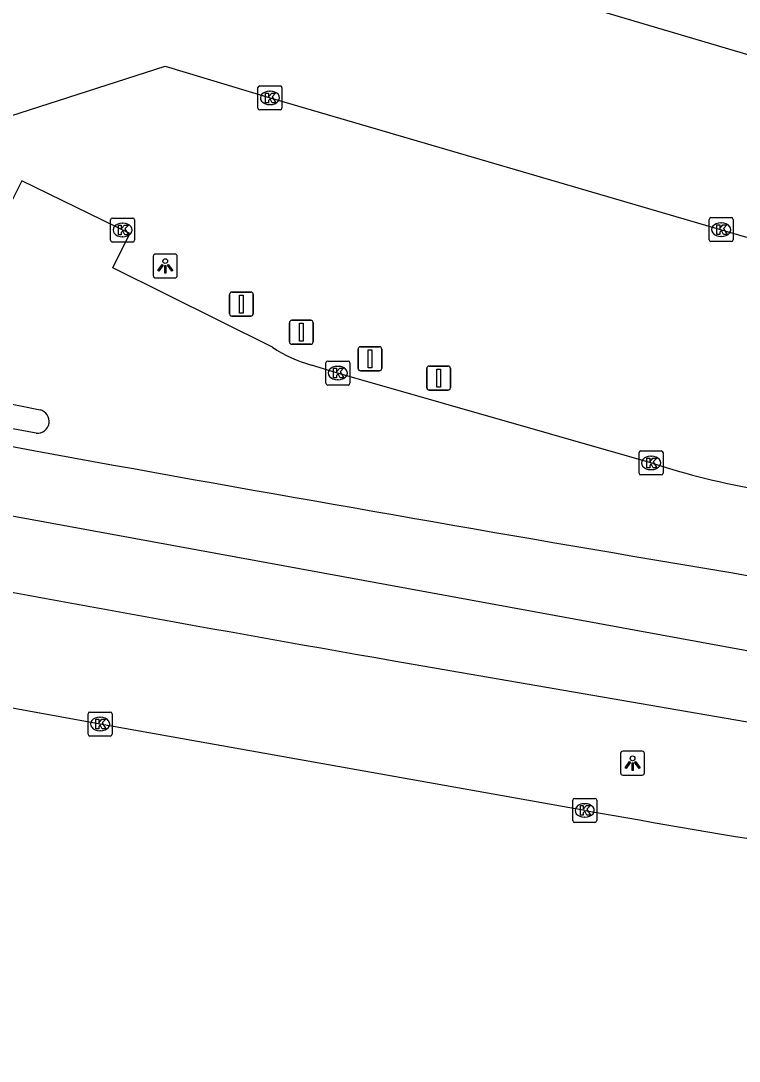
# Model space of a CAD drawing. Extents: x 160356 to 161355, y 381727 to 382845.
# Drawn here: x 161130.12 to 161160.09, y 381733.53 to 381776.89 of the extents above; entities that cross this region are included whole.
import ezdxf

# ---------------------------------------------------------------- set-up
doc = ezdxf.new("R2010")
doc.units = 0
for name, color, linetype in [('IMGEO_Kolk', 7, 'Continuous'), ('IMGEO_Lichtpunt', 7, 'Continuous'), ('IMGEO_Rijbaan_lokaal_open', 7, 'Continuous'), ('IMGEO_Rijbaan_regionaal_gesloten', 7, 'Continuous'), ('IMGEO_Vlaggenmast', 7, 'Continuous')]:
    doc.layers.add(name, color=color, linetype=linetype)

msp = doc.modelspace()

# ---------------------------------------------------------------- linework, layer by layer
at = {"layer": 'IMGEO_Kolk'}
for p, q in [((161140.086, 381774.179), (161140.938, 381774.179)), ((161140.011, 381773.253), (161140.011, 381774.105)), ((161140.499, 381773.959), (161140.524, 381773.959)), ((161141.012, 381774.105), (161141.012, 381773.253)), ((161140.522, 381773.399), (161140.497, 381773.399)), ((161140.938, 381773.179), (161140.086, 381773.179)), ((161133.866, 381767.746), (161133.866, 381768.598)), ((161133.941, 381768.672), (161134.793, 381768.672)), ((161134.867, 381768.598), (161134.867, 381767.746)), ((161158.833, 381767.761), (161158.833, 381768.613)), ((161158.908, 381768.687), (161159.76, 381768.687)), ((161159.834, 381768.613), (161159.834, 381767.761)), ((161134.354, 381768.452), (161134.379, 381768.452)), ((161159.321, 381768.467), (161159.346, 381768.467)), ((161134.793, 381767.672), (161133.941, 381767.672)), ((161134.377, 381767.892), (161134.352, 381767.892)), ((161159.76, 381767.687), (161158.908, 381767.687)), ((161159.344, 381767.907), (161159.319, 381767.907)), ((161142.846, 381761.785), (161142.846, 381762.637)), ((161142.921, 381762.711), (161143.773, 381762.711)), ((161143.334, 381762.491), (161143.359, 381762.491)), ((161143.847, 381762.637), (161143.847, 381761.785)), ((161143.773, 381761.711), (161142.921, 381761.711)), ((161143.357, 381761.931), (161143.332, 381761.931)), ((161155.907, 381758.041), (161155.907, 381758.893)), ((161155.982, 381758.967), (161156.834, 381758.967)), ((161156.395, 381758.747), (161156.42, 381758.747)), ((161156.908, 381758.893), (161156.908, 381758.041)), ((161156.418, 381758.187), (161156.393, 381758.187)), ((161156.834, 381757.967), (161155.982, 381757.967)), ((161132.926, 381747.158), (161132.926, 381748.01)), ((161133.001, 381748.084), (161133.853, 381748.084)), ((161133.414, 381747.864), (161133.439, 381747.864)), ((161133.927, 381748.01), (161133.927, 381747.158)), ((161133.437, 381747.304), (161133.412, 381747.304)), ((161133.853, 381747.084), (161133.001, 381747.084)), ((161153.139, 381743.558), (161153.139, 381744.41)), ((161153.214, 381744.484), (161154.066, 381744.484)), ((161153.627, 381744.264), (161153.652, 381744.264)), ((161154.14, 381744.41), (161154.14, 381743.558)), ((161154.066, 381743.484), (161153.214, 381743.484)), ((161153.65, 381743.704), (161153.625, 381743.704))]:
    msp.add_line(p, q, dxfattribs=at)
for points in [[(161140.086, 381774.179), (161140.938, 381774.179)], [(161140.011, 381773.253), (161140.011, 381774.105)], [(161140.332, 381773.879), (161140.455, 381773.879), (161140.455, 381773.728), (161140.585, 381773.879), (161140.749, 381773.879), (161140.603, 381773.728), (161140.756, 381773.479), (161140.604, 381773.479), (161140.519, 381773.643), (161140.455, 381773.576), (161140.455, 381773.479), (161140.332, 381773.479), (161140.332, 381773.879)], [(161141.012, 381774.105), (161141.012, 381773.253)], [(161140.938, 381773.179), (161140.086, 381773.179)], [(161133.866, 381767.746), (161133.866, 381768.598)], [(161133.941, 381768.672), (161134.793, 381768.672)], [(161134.867, 381768.598), (161134.867, 381767.746)], [(161158.833, 381767.761), (161158.833, 381768.613)], [(161158.908, 381768.687), (161159.76, 381768.687)], [(161159.834, 381768.613), (161159.834, 381767.761)], [(161134.187, 381768.372), (161134.31, 381768.372), (161134.31, 381768.221), (161134.44, 381768.372), (161134.604, 381768.372), (161134.458, 381768.221), (161134.611, 381767.972), (161134.459, 381767.972), (161134.374, 381768.136), (161134.31, 381768.069), (161134.31, 381767.972), (161134.187, 381767.972), (161134.187, 381768.372)], [(161159.154, 381768.387), (161159.277, 381768.387), (161159.277, 381768.236), (161159.407, 381768.387), (161159.571, 381768.387), (161159.425, 381768.236), (161159.578, 381767.987), (161159.426, 381767.987), (161159.341, 381768.151), (161159.277, 381768.084), (161159.277, 381767.987), (161159.154, 381767.987), (161159.154, 381768.387)], [(161134.793, 381767.672), (161133.941, 381767.672)], [(161159.76, 381767.687), (161158.908, 381767.687)], [(161142.846, 381761.785), (161142.846, 381762.637)], [(161142.921, 381762.711), (161143.773, 381762.711)], [(161143.847, 381762.637), (161143.847, 381761.785)], [(161143.167, 381762.411), (161143.29, 381762.411), (161143.29, 381762.26), (161143.42, 381762.411), (161143.584, 381762.411), (161143.438, 381762.26), (161143.591, 381762.011), (161143.439, 381762.011), (161143.354, 381762.175), (161143.29, 381762.108), (161143.29, 381762.011), (161143.167, 381762.011), (161143.167, 381762.411)], [(161143.773, 381761.711), (161142.921, 381761.711)], [(161155.907, 381758.041), (161155.907, 381758.893)], [(161155.982, 381758.967), (161156.834, 381758.967)], [(161156.228, 381758.667), (161156.351, 381758.667), (161156.351, 381758.516), (161156.481, 381758.667), (161156.645, 381758.667), (161156.499, 381758.516), (161156.652, 381758.267), (161156.5, 381758.267), (161156.415, 381758.431), (161156.351, 381758.364), (161156.351, 381758.267), (161156.228, 381758.267), (161156.228, 381758.667)], [(161156.908, 381758.893), (161156.908, 381758.041)], [(161156.834, 381757.967), (161155.982, 381757.967)], [(161132.926, 381747.158), (161132.926, 381748.01)], [(161133.001, 381748.084), (161133.853, 381748.084)], [(161133.247, 381747.784), (161133.37, 381747.784), (161133.37, 381747.633), (161133.5, 381747.784), (161133.664, 381747.784), (161133.518, 381747.633), (161133.671, 381747.384), (161133.519, 381747.384), (161133.434, 381747.548), (161133.37, 381747.481), (161133.37, 381747.384), (161133.247, 381747.384), (161133.247, 381747.784)], [(161133.927, 381748.01), (161133.927, 381747.158)], [(161133.853, 381747.084), (161133.001, 381747.084)], [(161153.139, 381743.558), (161153.139, 381744.41)], [(161153.214, 381744.484), (161154.066, 381744.484)], [(161154.14, 381744.41), (161154.14, 381743.558)], [(161153.46, 381744.184), (161153.583, 381744.184), (161153.583, 381744.033), (161153.713, 381744.184), (161153.877, 381744.184), (161153.731, 381744.033), (161153.884, 381743.784), (161153.732, 381743.784), (161153.647, 381743.948), (161153.583, 381743.881), (161153.583, 381743.784), (161153.46, 381743.784), (161153.46, 381744.184)], [(161154.066, 381743.484), (161153.214, 381743.484)]]:
    msp.add_lwpolyline(points, dxfattribs=at)
for centre, start, end in [((161140.088, 381774.103), 91.552, 178.448), ((161140.088, 381774.103), 91.552, 178.448), ((161140.936, 381774.103), 1.552, 88.448), ((161140.936, 381774.103), 1.552, 88.448), ((161140.088, 381773.255), 181.552, 268.448), ((161140.088, 381773.255), 181.552, 268.448), ((161140.936, 381773.255), 271.552, 358.448), ((161140.936, 381773.255), 271.552, 358.448), ((161133.943, 381768.596), 91.552, 178.448), ((161133.943, 381768.596), 91.552, 178.448), ((161134.791, 381768.596), 1.552, 88.448), ((161134.791, 381768.596), 1.552, 88.448), ((161158.91, 381768.611), 91.552, 178.448), ((161158.91, 381768.611), 91.552, 178.448), ((161159.758, 381768.611), 1.552, 88.448), ((161159.758, 381768.611), 1.552, 88.448), ((161133.943, 381767.748), 181.552, 268.448), ((161133.943, 381767.748), 181.552, 268.448), ((161134.791, 381767.748), 271.552, 358.448), ((161134.791, 381767.748), 271.552, 358.448), ((161158.91, 381767.763), 181.552, 268.448), ((161158.91, 381767.763), 181.552, 268.448), ((161159.758, 381767.763), 271.552, 358.448), ((161159.758, 381767.763), 271.552, 358.448), ((161142.923, 381762.635), 91.552, 178.448), ((161142.923, 381762.635), 91.552, 178.448), ((161143.771, 381762.635), 1.552, 88.448), ((161143.771, 381762.635), 1.552, 88.448), ((161142.923, 381761.787), 181.552, 268.448), ((161142.923, 381761.787), 181.552, 268.448), ((161143.771, 381761.787), 271.552, 358.448), ((161143.771, 381761.787), 271.552, 358.448), ((161155.984, 381758.891), 91.552, 178.448), ((161155.984, 381758.891), 91.552, 178.448), ((161156.832, 381758.891), 1.552, 88.448), ((161156.832, 381758.891), 1.552, 88.448), ((161155.984, 381758.043), 181.552, 268.448), ((161155.984, 381758.043), 181.552, 268.448), ((161156.832, 381758.043), 271.552, 358.448), ((161156.832, 381758.043), 271.552, 358.448), ((161133.003, 381748.008), 91.552, 178.448), ((161133.003, 381748.008), 91.552, 178.448), ((161133.851, 381748.008), 1.552, 88.448), ((161133.851, 381748.008), 1.552, 88.448), ((161133.003, 381747.16), 181.552, 268.448), ((161133.003, 381747.16), 181.552, 268.448), ((161133.851, 381747.16), 271.552, 358.448), ((161133.851, 381747.16), 271.552, 358.448), ((161153.216, 381744.408), 91.552, 178.448), ((161153.216, 381744.408), 91.552, 178.448), ((161154.064, 381744.408), 1.552, 88.448), ((161154.064, 381744.408), 1.552, 88.448), ((161153.216, 381743.56), 181.552, 268.448), ((161153.216, 381743.56), 181.552, 268.448), ((161154.064, 381743.56), 271.552, 358.448), ((161154.064, 381743.56), 271.552, 358.448)]:
    msp.add_arc(centre, 0.0765, start, end, dxfattribs=at)
for centre, major_axis, ratio, start_param, end_param in [((161140.498, 381773.679), (-0.387, 0.002), 0.722429, 4.712389, 7.853982), ((161140.523, 381773.679), (-0.39, 0.002), 0.717154, 1.570796, 4.712389), ((161134.353, 381768.172), (-0.387, 0.002), 0.722429, 4.712389, 7.853982), ((161134.378, 381768.172), (-0.39, 0.002), 0.717154, 1.570796, 4.712389), ((161159.32, 381768.187), (-0.387, 0.002), 0.722429, 4.712389, 7.853982), ((161159.345, 381768.187), (-0.39, 0.002), 0.717154, 1.570796, 4.712389), ((161143.333, 381762.211), (-0.387, 0.002), 0.722429, 4.712389, 7.853982), ((161143.358, 381762.211), (-0.39, 0.002), 0.717154, 1.570796, 4.712389), ((161156.394, 381758.467), (-0.387, 0.002), 0.722429, 4.712389, 7.853982), ((161156.419, 381758.467), (-0.39, 0.002), 0.717154, 1.570796, 4.712389), ((161133.413, 381747.584), (-0.387, 0.002), 0.722429, 4.712389, 7.853982), ((161133.438, 381747.584), (-0.39, 0.002), 0.717154, 1.570796, 4.712389), ((161153.626, 381743.984), (-0.387, 0.002), 0.722429, 4.712389, 7.853982), ((161153.651, 381743.984), (-0.39, 0.002), 0.717154, 1.570796, 4.712389)]:
    msp.add_ellipse(centre, major_axis=major_axis, ratio=ratio, start_param=start_param, end_param=end_param, dxfattribs=at)
at = {"layer": 'IMGEO_Lichtpunt'}
for p, q in [((161135.646, 381767.077), (161135.646, 381766.27)), ((161135.646, 381767.077), (161135.646, 381766.27)), ((161136.548, 381767.172), (161135.74, 381767.172)), ((161136.548, 381767.172), (161135.74, 381767.172)), ((161136.642, 381766.27), (161136.642, 381767.077)), ((161136.642, 381766.27), (161136.642, 381767.077)), ((161135.74, 381766.176), (161136.548, 381766.176)), ((161135.74, 381766.176), (161136.548, 381766.176)), ((161156.04, 381746.451), (161155.232, 381746.451)), ((161156.04, 381746.451), (161155.232, 381746.451)), ((161155.138, 381746.356), (161155.138, 381745.549)), ((161155.138, 381746.356), (161155.138, 381745.549)), ((161156.134, 381745.549), (161156.134, 381746.356)), ((161156.134, 381745.549), (161156.134, 381746.356)), ((161155.232, 381745.455), (161156.04, 381745.455)), ((161155.232, 381745.455), (161156.04, 381745.455))]:
    msp.add_line(p, q, dxfattribs=at)
for points in [[(161136.02, 381766.741), (161136.059, 381766.713), (161135.871, 381766.451), (161135.833, 381766.478), (161136.02, 381766.741)], [(161136.122, 381766.693), (161136.169, 381766.693), (161136.169, 381766.371), (161136.122, 381766.371), (161136.122, 381766.693)], [(161136.232, 381766.713), (161136.27, 381766.74), (161136.457, 381766.478), (161136.418, 381766.45), (161136.232, 381766.713)], [(161155.512, 381746.02), (161155.551, 381745.992), (161155.363, 381745.73), (161155.325, 381745.757), (161155.512, 381746.02)], [(161155.614, 381745.972), (161155.661, 381745.972), (161155.661, 381745.65), (161155.614, 381745.65), (161155.614, 381745.972)], [(161155.724, 381745.992), (161155.762, 381746.019), (161155.949, 381745.757), (161155.91, 381745.729), (161155.724, 381745.992)]]:
    msp.add_lwpolyline(points, dxfattribs=at)
for centre in [(161136.145, 381766.875), (161155.637, 381746.154)]:
    msp.add_circle(centre, 0.0994, dxfattribs=at)
for centre, start, end in [((161135.74, 381767.077), 90, 180), ((161135.74, 381767.077), 90, 180), ((161136.548, 381767.077), 0, 90), ((161136.548, 381767.077), 0, 90), ((161135.74, 381766.27), 180, 270), ((161135.74, 381766.27), 180, 270), ((161136.548, 381766.27), 270, 0), ((161136.548, 381766.27), 270, 360), ((161155.232, 381746.356), 90, 180), ((161155.232, 381746.356), 90, 180), ((161156.04, 381746.356), 0, 90), ((161156.04, 381746.356), 0, 90), ((161155.232, 381745.549), 180, 270), ((161155.232, 381745.549), 180, 270), ((161156.04, 381745.549), 270, 0), ((161156.04, 381745.549), 270, 360)]:
    msp.add_arc(centre, 0.0946, start, end, dxfattribs=at)
at = {"layer": 'IMGEO_Rijbaan_lokaal_open'}
for points in [[(161066.152, 381803.279), (161082.36, 381798.448), (161101.829, 381792.813), (161102.318, 381792.671), (161162.455, 381774.886)], [(161056.322, 381776.257), (161086.773, 381769.866), (161091.665, 381768.816), (161099.403, 381767.154), (161108.547, 381765.293), (161122.023, 381762.485), (161125.709, 381761.736), (161130.923, 381760.676)], [(161128.053, 381772.398), (161136.147, 381774.997), (161140.516, 381773.679), (161160.39, 381767.88)], [(161140.611, 381763.284), (161133.956, 381766.599), (161134.67, 381768.026), (161130.166, 381770.216), (161129.451, 381768.806), (161126.208, 381770.475), (161126.19, 381770.485), (161124.746, 381771.195), (161124.758, 381771.34)], [(161156.495, 381758.441), (161143.432, 381762.185), (161142.248, 381762.535)], [(161130.759, 381759.711), (161123.526, 381761.046)]]:
    msp.add_lwpolyline(points, dxfattribs=at)
for centre, radius, start, end in [((161144.041, 381768.616), 6.34, 237.2516, 253.576), ((161130.816, 381760.198), 0.49, 263.3462, 77.3635), ((161167.137, 381791.88), 35.092, 252.3464, 259.8004)]:
    msp.add_arc(centre, radius, start, end, dxfattribs=at)
at = {"layer": 'IMGEO_Rijbaan_regionaal_gesloten'}
for points in [[(161080.529, 381768.918), (161097.321, 381765.422), (161112.516, 381762.406), (161130.652, 381758.978)], [(161256.706, 381736.374), (161184.233, 381746.274), (161109.03, 381760.044), (161079.963, 381765.932)], [(161153.64, 381743.983), (161133.427, 381747.583), (161120.126, 381750), (161113.204, 381751.319), (161111.006, 381751.736)], [(161145.685, 381750.216), (161163.495, 381747.144), (161182.362, 381744.149), (161226.391, 381737.617), (161248.361, 381734.594), (161252.019, 381734.102), (161256.26, 381733.532)]]:
    msp.add_lwpolyline(points, dxfattribs=at)
for centre, radius, start, end in [((161466.894, 383584.536), 1862.231, 258.540606, 260.067608), ((161547.701, 384058.511), 2337.046, 259.720421, 261.047658), ((161294.985, 382548.002), 816.349, 260.029387, 261.331345)]:
    msp.add_arc(centre, radius, start, end, dxfattribs=at)
at = {"layer": 'IMGEO_Vlaggenmast'}
for p, q in [((161138.824, 381764.683), (161138.824, 381765.483)), ((161138.824, 381765.483), (161138.824, 381764.683)), ((161138.924, 381765.583), (161139.714, 381765.583)), ((161139.714, 381765.583), (161138.924, 381765.583)), ((161139.814, 381765.483), (161139.814, 381764.683)), ((161139.814, 381764.683), (161139.814, 381765.483)), ((161139.714, 381764.583), (161138.924, 381764.583)), ((161138.924, 381764.583), (161139.714, 381764.583)), ((161141.321, 381763.508), (161141.321, 381764.308)), ((161141.321, 381764.308), (161141.321, 381763.508)), ((161141.421, 381764.408), (161142.211, 381764.408)), ((161142.211, 381764.408), (161141.421, 381764.408)), ((161142.311, 381764.308), (161142.311, 381763.508)), ((161142.311, 381763.508), (161142.311, 381764.308)), ((161142.211, 381763.408), (161141.421, 381763.408)), ((161141.421, 381763.408), (161142.211, 381763.408)), ((161144.185, 381762.406), (161144.185, 381763.206)), ((161144.185, 381763.206), (161144.185, 381762.406)), ((161144.285, 381763.306), (161145.075, 381763.306)), ((161145.075, 381763.306), (161144.285, 381763.306)), ((161145.175, 381763.206), (161145.175, 381762.406)), ((161145.175, 381762.406), (161145.175, 381763.206)), ((161147.15, 381762.499), (161147.94, 381762.499)), ((161147.94, 381762.499), (161147.15, 381762.499)), ((161145.075, 381762.306), (161144.285, 381762.306)), ((161144.285, 381762.306), (161145.075, 381762.306)), ((161147.05, 381761.599), (161147.05, 381762.399)), ((161147.05, 381762.399), (161147.05, 381761.599)), ((161148.04, 381762.399), (161148.04, 381761.599)), ((161148.04, 381761.599), (161148.04, 381762.399)), ((161147.94, 381761.499), (161147.15, 381761.499)), ((161147.15, 381761.499), (161147.94, 381761.499))]:
    msp.add_line(p, q, dxfattribs=at)
for points in [[(161139.244, 381765.458), (161139.394, 381765.458), (161139.394, 381764.708), (161139.244, 381764.708), (161139.244, 381765.458)], [(161141.741, 381764.283), (161141.891, 381764.283), (161141.891, 381763.533), (161141.741, 381763.533), (161141.741, 381764.283)], [(161144.605, 381763.181), (161144.755, 381763.181), (161144.755, 381762.431), (161144.605, 381762.431), (161144.605, 381763.181)], [(161147.47, 381762.374), (161147.62, 381762.374), (161147.62, 381761.624), (161147.47, 381761.624), (161147.47, 381762.374)]]:
    msp.add_lwpolyline(points, dxfattribs=at)
for centre, start, end in [((161138.924, 381765.483), 90, 180), ((161138.924, 381765.483), 90, 180), ((161139.714, 381765.483), 0, 90), ((161139.714, 381765.483), 360, 90), ((161138.924, 381764.683), 180, 270), ((161138.924, 381764.683), 180, 270), ((161139.714, 381764.683), 270, 0), ((161139.714, 381764.683), 270, 0), ((161141.421, 381764.308), 90, 180), ((161141.421, 381764.308), 90, 180), ((161142.211, 381764.308), 0, 90), ((161142.211, 381764.308), 360, 90), ((161141.421, 381763.508), 180, 270), ((161141.421, 381763.508), 180, 270), ((161142.211, 381763.508), 270, 0), ((161142.211, 381763.508), 270, 0), ((161144.285, 381763.206), 90, 180), ((161144.285, 381763.206), 90, 180), ((161145.075, 381763.206), 0, 90), ((161145.075, 381763.206), 360, 90), ((161147.15, 381762.399), 90, 180), ((161147.15, 381762.399), 90, 180), ((161147.94, 381762.399), 0, 90), ((161147.94, 381762.399), 360, 90), ((161144.285, 381762.406), 180, 270), ((161144.285, 381762.406), 180, 270), ((161145.075, 381762.406), 270, 0), ((161145.075, 381762.406), 270, 0), ((161147.15, 381761.599), 180, 270), ((161147.15, 381761.599), 180, 270), ((161147.94, 381761.599), 270, 0), ((161147.94, 381761.599), 270, 0)]:
    msp.add_arc(centre, 0.1, start, end, dxfattribs=at)

doc.saveas('drawing.dxf')
